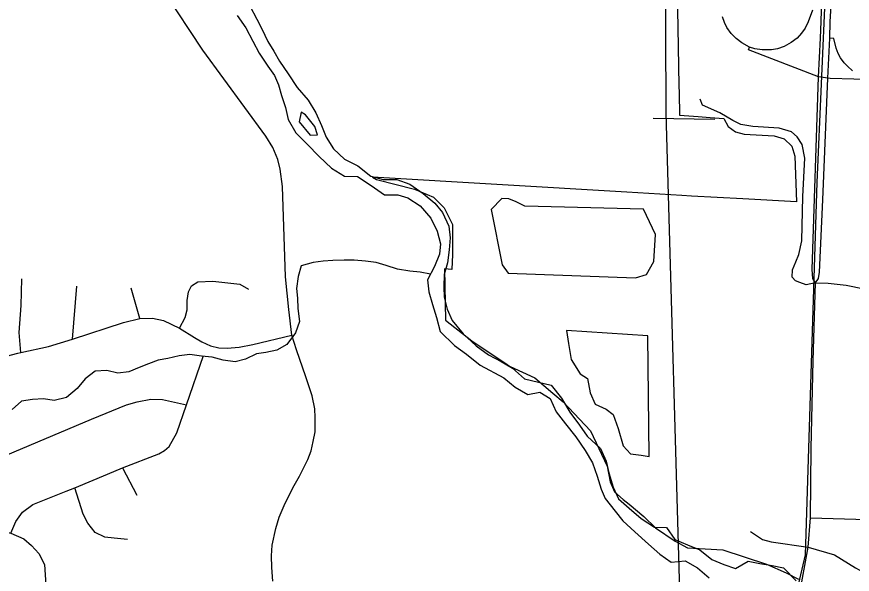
# Model space of a CAD drawing. Extents: x 114843 to 284848, y 317643 to 566895.
# Drawn here: x 222655 to 227087, y 434138 to 437098 of the extents above; entities that cross this region are included whole.
import ezdxf

# ---------------------------------------------------------------- set-up
doc = ezdxf.new("R2010")
doc.units = 0
for name, color, linetype in [('GM_X_City_Street', 7, 'Continuous'), ('GM_X_Corporation', 7, 'Continuous'), ('GM_X_County_Road', 7, 'Continuous'), ('GM_X_Interchange_Ramps', 7, 'Continuous'), ('GM_X_Major_River', 7, 'Continuous'), ('GM_X_Minor_Lake', 7, 'Continuous'), ('GM_X_Minor_River', 7, 'Continuous'), ('GM_X_Rail_Line', 7, 'Continuous'), ('GM_X_State_Route', 7, 'Continuous'), ('GM_X_Township_Road', 7, 'Continuous')]:
    doc.layers.add(name, color=color, linetype=linetype)

msp = doc.modelspace()

# ---------------------------------------------------------------- linework, layer by layer
at = {"layer": 'GM_X_City_Street'}
for p, q in [((222950.4, 435386.4), (222973.4, 435666.9)), ((223309, 435495.6), (223262.2, 435657.7)), ((223216.4, 434703.2), (223292.9, 434558.6))]:
    msp.add_line(p, q, dxfattribs=at)
for points in [[(222677.8, 435315.2), (222668, 435421.6), (222679.5, 435565.9), (222683, 435706.2)], [(223518.9, 435444.7), (223549.5, 435501.2), (223558.9, 435542), (223558.5, 435592.4), (223566, 435637.1), (223583.2, 435670.2), (223616, 435689.8), (223695.5, 435694.2), (223839.1, 435677.8), (223883.9, 435651)], [(222520, 435274.9), (222660.8, 435311.4), (222677.8, 435315.2), (222823.7, 435347.7), (222950.4, 435386.4), (223221.9, 435475.6), (223309, 435495.6), (223375, 435498), (223433.3, 435484.8), (223518.9, 435444.7), (223597.8, 435394.9), (223636.7, 435371.9), (223682.5, 435351.8), (223728.1, 435340.5), (223770.8, 435337.9), (223834.8, 435344.2), (223908.3, 435358.3), (224114.6, 435407.3)], [(222623.3, 434357.2), (222651.5, 434419.3), (222686.1, 434469), (222740.7, 434508.5), (222918, 434578.8), (222963.1, 434597.6), (223137.6, 434670.6), (223216.4, 434703.2), (223409.5, 434777.9), (223439.8, 434795.6), (223463.3, 434817.5), (223504.9, 434889.1), (223555.9, 435038.5), (223645.1, 435299.9)], [(222315.9, 434397.4), (222339.8, 434537), (222354.8, 434629), (222379.2, 434662.9), (222435.8, 434702.3), (223052.3, 434962.3), (223237.7, 435038.4), (223294, 435053.8), (223366.4, 435067.1), (223428.5, 435066.4), (223555.9, 435038.5)], [(220788.5, 434797.6), (220807.2, 434726.2), (220846.1, 434601.5), (220881.5, 434532.9), (220911.2, 434500.5), (220937.1, 434478.1), (220995.1, 434461.5), (221117.3, 434456.2), (221618.9, 434434.6), (222015.3, 434413.9), (222315.9, 434397.4), (222414.5, 434391.8), (222490.7, 434382.9), (222564.8, 434372.1), (222623.3, 434357.2), (222692.7, 434326.6), (222734.5, 434292), (222772.1, 434249.5), (222802.5, 434189.9), (222810.2, 434080.3), (222798.8, 433924.4), (222757, 433581.1)], [(223242.3, 434322.6), (223172.1, 434329.4), (223122.1, 434335.9), (223072.2, 434360.5), (223032.6, 434409.1), (223007, 434457.5), (222963.1, 434597.6)]]:
    msp.add_lwpolyline(points, dxfattribs=at)
at = {"layer": 'GM_X_Corporation'}
msp.add_lwpolyline([(226156.3, 437270.6), (226161.2, 437048.6), (226161.5, 437038.2), (226167.5, 436733.1), (226168.6, 436692.6), (226169, 436670.4), (226170.4, 436598.9), (226170.9, 436575), (226269.8, 436567.5), (226332.6, 436562.7), (226404.7, 436557.2), (226428.1, 436515.1), (226466.5, 436486.1), (226513.3, 436475.1), (226672, 436464.8), (226725.5, 436449.2), (226765.4, 436410.2), (226782.2, 436357.1), (226790.6, 436115.3), (226506.2, 436130.8), (226233.3, 436145.6), (226183.3, 436148.4), (225891.8, 436165.9), (224542.1, 436245.5), (224564.1, 436234.3), (224765.8, 436182.2), (224865, 436140.8), (224921.6, 436083.1), (224967.1, 435994.2), (224967.2, 435862.8), (224967.2, 435835.2), (224962.1, 435757), (224924.8, 435758.8), (224930, 435487.3), (225068.3, 435377.5), (225255.6, 435251.5), (225271.6, 435240.7), (225403.2, 435181.3), (225499, 435099.8), (225553.8, 435053.1), (225698.4, 434899.1), (225786.3, 434712.3), (225802.6, 434629.3), (225824.8, 434575.7), (225872.5, 434535.9), (225903.8, 434509.8), (225981, 434445.4), (226043.6, 434385), (226147.6, 434314.2), (226213.7, 434279.2), (226400.4, 434268.8), (226631.8, 434192.5), (226735.6, 434145.5), (226802.3, 434112.7)], dxfattribs=at)
at = {"layer": 'GM_X_County_Road'}
for points in [[(224012.9, 434102.8), (224007.6, 434175), (224006.7, 434236.1), (224010.6, 434292.9), (224029.4, 434382.2), (224047.4, 434441), (224078.6, 434516.7), (224127.1, 434608.9), (224155.3, 434659.5), (224178.8, 434705.7), (224198.8, 434748.5), (224216.4, 434794.2), (224228.2, 434842.8), (224237.5, 434895.2), (224238.9, 434970.9), (224235.7, 435017.4), (224221.6, 435086.2), (224187.9, 435185.8), (224138.4, 435329.9), (224114.6, 435407.3), (224099, 435543.9), (224081.3, 435716.4), (224064.2, 436197.3), (224053, 436289.1), (224039.6, 436339.8), (224014.4, 436403.4), (223976.3, 436464.1), (223642.2, 436920.1), (223438.7, 437230.2)], [(226892.4, 435685.2), (226959.4, 435683.5), (227054.8, 435673.1), (227149.9, 435653.9), (227200.7, 435644), (227819.2, 435606.5), (228628, 435554.4), (229491.4, 435508.3), (229781.2, 435486.4), (230185.7, 435464.1), (230445.9, 435449.1)]]:
    msp.add_lwpolyline(points, dxfattribs=at)
at = {"layer": 'GM_X_Interchange_Ramps'}
for points in [[(226876.4, 437133.1), (226853.1, 437070), (226836.7, 437037.2), (226817.5, 437009.7), (226793.9, 436984.4), (226763.3, 436960.3), (226725.1, 436939.7), (226690.8, 436928), (226658.1, 436921.9), (226608.9, 436921.3), (226570.4, 436928), (226541.5, 436936.9), (226500.6, 436958.5), (226470.3, 436981.7), (226444.5, 437008.7), (226422.2, 437041.1), (226409.1, 437067.7), (226398.7, 437097.9)], [(227088.5, 436811.4), (227060.9, 436834.6), (227043.9, 436853.1), (227025.1, 436879.2), (227012.7, 436901.7), (227000.9, 436931), (226988.2, 436982.8), (226967.2, 436983.2)], [(226956.4, 436771.3), (226908.1, 436778.7), (226536.9, 436922), (226541.5, 436936.9)], [(227221, 436773.1), (227220.1, 436762.9), (226968.7, 436770.3), (226956.4, 436771.3)]]:
    msp.add_lwpolyline(points, dxfattribs=at)
at = {"layer": 'GM_X_Major_River'}
for points in [[(223891.8, 437156.4), (223928, 437084.3), (223956.1, 437034.3), (223986.3, 436966.2), (224018.5, 436914.2), (224048.6, 436862.1), (224094.9, 436794.1), (224143.1, 436722), (224201.3, 436654), (224241.5, 436587.9), (224271.7, 436519.8), (224295.9, 436457.8), (224336.1, 436395.7), (224394.3, 436341.7), (224464.5, 436305.8), (224532.7, 436251.8), (224598.8, 436234), (224670.9, 436234.1), (224741, 436208.2), (224811.2, 436160.3), (224873.5, 436108.3), (224913.6, 436058.3), (224947.8, 435986.2), (224954, 435924.1), (224948.1, 435859.9), (224940.3, 435791.8), (224922.4, 435729.6), (224920.6, 435663.4), (224922.7, 435609.3), (224938.9, 435545.2), (224965, 435485.1), (225023.3, 435415.1), (225091.5, 435351.1), (225157.7, 435303.2), (225223.9, 435267.2), (225284, 435233.3), (225348.3, 435175.3), (225422.4, 435157.5), (225490.5, 435141.6), (225544.8, 435073.6), (225589, 434999.5), (225639.2, 434929.5), (225681.4, 434871.5), (225751.7, 434805.5), (225781.8, 434739.4), (225796, 434677.3), (225818.2, 434601.2)], [(223823.8, 437104.1), (223870, 437038.1), (223908.2, 436968), (223940.4, 436903.9), (223986.6, 436835.9), (224022.8, 436785.9), (224042.9, 436735.8), (224059.1, 436679.7), (224081.3, 436615.6), (224095.4, 436551.5), (224135.6, 436481.4), (224195.9, 436421.4), (224260.1, 436355.4), (224324.3, 436293.5), (224394.5, 436251.5), (224462.6, 436249.7), (224534.8, 436201.7), (224605, 436151.8), (224677.1, 436152), (224729.2, 436136.1), (224795.4, 436094.1), (224851.6, 436028.1), (224885.8, 435960), (224902, 435891.9), (224898.1, 435837.8), (224870.2, 435771.6), (224834.4, 435701.3), (224840.5, 435637.2), (224860.7, 435571.1), (224880.9, 435501), (224901.1, 435426.8), (224977.4, 435352.8), (225041.5, 435306.9), (225113.8, 435248.9), (225238.1, 435181.1), (225298.3, 435131.1), (225366.5, 435093.2), (225430.5, 435105.4), (225484.7, 435071.4), (225516.9, 435001.4), (225565.1, 434937.3), (225621.3, 434867.3), (225669.6, 434795.2), (225709.8, 434729.2), (225734, 434659.1), (225754.2, 434591), (225776.3, 434540.9), (225828.5, 434472.9), (225870.7, 434422.9), (225932.9, 434362.9), (226005.2, 434298.9), (226065.4, 434245), (226125.6, 434203), (226199.6, 434209.2), (226265.8, 434173.3), (226328, 434119.3)], [(224163.4, 436591.8), (224153.5, 436539.6), (224211.8, 436469.6), (224249.8, 436471.7)], [(224249.8, 436471.7), (224235.7, 436515.8), (224187.5, 436577.8), (224163.4, 436591.8)], [(225818.2, 434601.2), (225846.4, 434539.1), (225902.6, 434489.1), (225966.8, 434435.2), (226037, 434389.2), (226101.1, 434387.4), (226145.3, 434323.3), (226213.5, 434295.4), (226277.6, 434267.5), (226341.8, 434217.6), (226406, 434189.7), (226468.1, 434169.8), (226534.1, 434208), (226596.2, 434196.2), (226662.3, 434184.3), (226722.4, 434172.4), (226788.7, 434104.4)]]:
    msp.add_lwpolyline(points, dxfattribs=at)
at = {"layer": 'GM_X_Minor_Lake'}
for points in [[(225978.8, 436076.8), (225349.7, 436092.6), (225303.6, 436114.8), (225265.6, 436130.9), (225227.6, 436133.1), (225171.3, 436075.1)], [(225171.3, 436075.1), (225230.7, 435780.3), (225262.6, 435736.1), (225937.8, 435712.2), (225996, 435730), (226034.2, 435798.1), (226042.6, 435942.3), (225978.8, 436076.8)], [(226003.1, 435403.4), (225570.4, 435432.7), (225582.3, 435362.5), (225596.1, 435278.3), (225644, 435202), (225682, 435177.8), (225695.8, 435101.6), (225723.7, 435041.4), (225781.8, 435015.2), (225817.8, 434987), (225845.6, 434912.8), (225871.5, 434820.6), (225911.4, 434778.3), (225967.5, 434770.2), (226009.6, 434764)], [(226009.6, 434764), (226003.1, 435403.4)]]:
    msp.add_lwpolyline(points, dxfattribs=at)
at = {"layer": 'GM_X_Minor_River'}
msp.add_lwpolyline([(224849.5, 435730.9), (224795.5, 435741.3), (224739.5, 435747.4), (224675.5, 435757.6), (224615.5, 435777.8), (224561.5, 435794), (224505.5, 435800.1), (224445.5, 435806.3), (224391.4, 435806.4), (224331.4, 435804.5), (224281.4, 435800.6), (224227.3, 435792.7), (224163.3, 435774.9), (224147.2, 435718.8), (224139.1, 435654.6), (224145, 435604.5), (224146.9, 435548.3), (224154.8, 435480.2), (224134.6, 435420), (224088.5, 435358), (224034.4, 435328.1), (223976.4, 435316.2), (223926.3, 435308.3), (223868.3, 435280.3), (223814.2, 435266.4), (223750.2, 435274.6), (223692.2, 435290.8), (223636.2, 435296.9), (223574.2, 435305.1), (223516.1, 435297.2), (223456.1, 435283.3), (223406, 435275.4), (223354, 435255.5), (223303.9, 435235.6), (223249.9, 435213.6), (223191.8, 435205.7), (223133.8, 435219.9), (223071.8, 435216.1), (223017.7, 435176.1), (222975.6, 435124.1), (222919.5, 435076.1), (222853.4, 435060.2), (222797.4, 435070.4), (222739.4, 435066.5), (222681.3, 435056.6), (222631.2, 435012.6)], dxfattribs=at)
at = {"layer": 'GM_X_Rail_Line'}
for points in [[(224838.8, 425772.2), (224997.2, 426088.2), (225148.2, 426511.4), (225212.3, 426900.4), (225308.4, 427510.7), (225517.9, 428997.9), (225722.2, 430461.2), (226167.7, 433646.1), (226180, 433800.3), (226099.4, 436586.1), (226086, 440124.8), (226115.7, 440912), (226209.8, 442820.6), (226243.4, 443465.9), (226390, 446313.5), (226501, 448041.2), (226780, 449260.9)], [(226209.8, 442820.6), (226923.9, 440382.2), (226992, 440001.3), (227013.2, 438838.6), (226898.8, 436217.3), (226837.5, 434241.8), (226567.4, 433086.5), (226320.8, 432170.4), (226055.9, 430949.9), (226027.4, 430479.6), (226011.7, 428976.2), (225517.9, 428997.9)]]:
    msp.add_lwpolyline(points, dxfattribs=at)
at = {"layer": 'GM_X_State_Route'}
for points in [[(226892.4, 435685.2), (226877, 435709), (226873.7, 435755.7), (226908.1, 436778.7), (226918.5, 436984.8), (226921.5, 437072.6), (226923.6, 437131.3), (226934.4, 437358.1), (226936.3, 437410.3), (226939, 437480.2), (226951.2, 437775.4), (226956.5, 437980.7), (226959.2, 438044.9)], [(226892.4, 435685.2), (226907.8, 435707.9), (226912.5, 435741.3), (226931.3, 436126.2), (226956.4, 436771.3), (226967.2, 436983.2), (226970.2, 437071.1), (226972.2, 437129.8), (226981.3, 437346.4)], [(226763.6, 433820.5), (226805.3, 434020), (226853.2, 434283.2), (226864.8, 434437.3), (226867.9, 434808), (226879.8, 435271.4), (226892.4, 435685.2)]]:
    msp.add_lwpolyline(points, dxfattribs=at)
at = {"layer": 'GM_X_Township_Road'}
msp.add_line((226030.3, 436558.7), (226356.9, 436553.8), dxfattribs=at)
for points in [[(226892.4, 435685.2), (226842, 435675.2), (226809.3, 435686.6), (226785.9, 435695.8), (226767.2, 435715.4), (226769.2, 435753.9), (226787.5, 435797.1), (226803.5, 435835.6), (226819.3, 435909.1), (226824.6, 436144.4), (226834.8, 436347.1), (226820.3, 436419.2), (226794.4, 436460.9), (226763.9, 436486.3), (226698.6, 436506.8), (226558.8, 436515.1), (226495.9, 436526.3), (226453.8, 436547), (226383.7, 436588.4), (226292, 436628.6), (226279.6, 436659.5)], [(226864.8, 434437.3), (227164.8, 434429.1), (227222.7, 434429.5), (227278.3, 434435.7), (227331.8, 434438), (227404.9, 434435.3)], [(226546.8, 434365.5), (226609.7, 434323.2), (226656.1, 434310.8), (226853.2, 434283.2)], [(226853.2, 434283.2), (226992.4, 434242.5), (227103.8, 434172.5), (227201.8, 434119.8)]]:
    msp.add_lwpolyline(points, dxfattribs=at)

doc.saveas('drawing.dxf')
